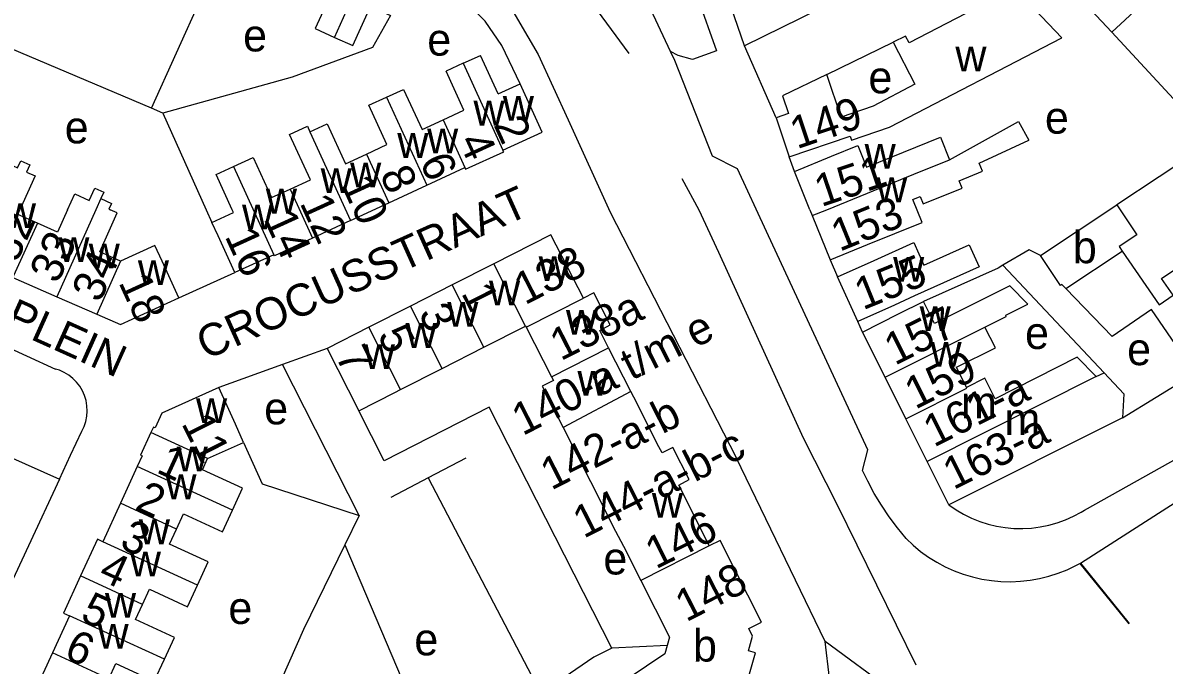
# Model space of a CAD drawing. Extents: x 161141 to 163125, y 381621 to 383200.
# Drawn here: x 162220.2 to 162362.1, y 381693.4 to 381773.2 of the extents above; entities that cross this region are included whole.
import ezdxf

# ---------------------------------------------------------------- set-up
doc = ezdxf.new("R2010")
doc.units = 0
for name, color, linetype in [('BLT_Basislijn', 7, 'Continuous'), ('BLT_Bebouwing', 7, 'Continuous'), ('BLT_Centroide', 7, 'Continuous'), ('BLT_Huisnummer', 7, 'Continuous'), ('BLT_Huisnummer_ tussenligend', 7, 'Continuous'), ('BLT_Huisnummer_reeks', 7, 'Continuous'), ('BLT_Onderverdeling_panden', 7, 'Continuous'), ('BLT_Straatnaam_verkleind', 7, 'Continuous'), ('BLT_Vlakafsluiter', 7, 'Continuous')]:
    doc.layers.add(name, color=color, linetype=linetype)

msp = doc.modelspace()

# ---------------------------------------------------------------- linework, layer by layer
at = {"layer": 'BLT_Basislijn'}
for p, q in [((162309.9, 381770.37), (162304.03, 381787.34)), ((162236.21, 381762.62), (162243.94, 381779.83)), ((162302.54, 381780.64), (162306.43, 381769.73)), ((162280.06, 381776.47), (162284.27, 381769.28)), ((162355.54, 381772.07), (162367.84, 381758.79)), ((162236.21, 381762.62), (162217.51, 381770.55)), ((162301.66, 381769.17), (162300.69, 381769.68)), ((162306.43, 381769.73), (162303.42, 381768.66)), ((162320.12, 381766.8), (162328.39, 381770.83)), ((162284.27, 381769.28), (162287.97, 381761.16)), ((162303.42, 381768.66), (162301.66, 381769.17)), ((162253.69, 381766.46), (162237.62, 381762.02)), ((162237.62, 381762.02), (162236.21, 381762.62)), ((162237.62, 381762.02), (162242.99, 381750)), ((162287.97, 381761.16), (162293.19, 381749.71)), ((162316.1, 381754.76), (162315.44, 381756.59)), ((162312.62, 381747.3), (162309.01, 381755.08)), ((162242.99, 381750), (162243.7, 381748.42)), ((162293.19, 381749.71), (162308.85, 381719.21)), ((162320.56, 381743.79), (162321.47, 381741.66)), ((162342, 381743.1), (162354.62, 381729.73)), ((162239.59, 381739.05), (162246.55, 381742.19)), ((162324.57, 381734.81), (162323.97, 381736.11)), ((162214.21, 381734.8), (162224.27, 381730.2)), ((162258.03, 381732.78), (162252.49, 381730.78)), ((162252.49, 381730.78), (162244.58, 381727.92)), ((162262, 381712.02), (162252.49, 381730.78)), ((162356.89, 381724.14), (162365.9, 381729.7)), ((162226.14, 381719.49), (162227.54, 381722.49)), ((162218.55, 381719.31), (162224.76, 381716.52)), ((162224.76, 381716.52), (162226.14, 381719.49)), ((162275.26, 381719.12), (162270.59, 381716.68)), ((162319.92, 381696.35), (162308.85, 381719.21)), ((162224.76, 381716.52), (162216.62, 381699.05)), ((162270.59, 381716.68), (162265.93, 381714.25)), ((162270.59, 381716.68), (162284.59, 381689.9)), ((162262, 381712.02), (162260.23, 381708.37)), ((162260.23, 381708.37), (162271.77, 381681.18)), ((162320.48, 381691.78), (162319.92, 381696.35))]:
    msp.add_line(p, q, dxfattribs=at)
for points in [[(162278.44, 381787.31), (162282.1, 381784.67), (162286.12, 381781.2), (162289.96, 381776.99), (162295.51, 381769.4)], [(162300.69, 381769.68), (162296.74, 381778.22), (162292.3, 381783.21)], [(162282.01, 381765.64), (162279.74, 381770.43), (162277.68, 381773.43), (162275.22, 381775.91), (162272.35, 381778.23), (162268.68, 381780.34)], [(162318.43, 381776.13), (162319.17, 381774.93), (162309.9, 381770.37)], [(162265.88, 381774.16), (162263.68, 381770.17), (162253.69, 381766.46)], [(162301.22, 381768.54), (162300.69, 381769.68)], [(162313.82, 381761.42), (162309.9, 381770.37)], [(162309.01, 381755.08), (162305.94, 381756.65), (162301.22, 381768.54)], [(162367.84, 381758.79), (162367.38, 381758.35), (162366.72, 381757.57), (162356.18, 381750.62)], [(162302.11, 381753.87), (162304.23, 381750), (162306.65, 381744.72)], [(162324.57, 381717.59), (162325.24, 381720.18), (162312.62, 381747.3)], [(162306.65, 381744.72), (162317.19, 381721.64), (162321.43, 381713.33), (162331.19, 381693.43)], [(162346.68, 381744.31), (162345.27, 381745.03), (162342, 381743.1)], [(162342, 381743.1), (162341.42, 381742.76), (162332.16, 381738.61)], [(162352.18, 381712.69), (162371.16, 381723.31), (162389.86, 381737.88)], [(162351.65, 381706.08), (162365.04, 381714.67), (162387.7, 381730.15), (162389.26, 381731.4)], [(162227.54, 381722.49), (162227.82, 381723.08), (162228.02, 381723.7), (162228.15, 381724.34), (162228.2, 381724.99), (162228.17, 381725.64), (162228.06, 381726.29), (162227.87, 381726.91), (162227.61, 381727.51), (162227.27, 381728.07), (162226.87, 381728.58), (162226.41, 381729.05), (162225.9, 381729.45), (162225.34, 381729.78), (162224.74, 381730.05), (162224.27, 381730.2)], [(162293.42, 381695.52), (162278.17, 381725.47), (162265.13, 381718.8), (162261.97, 381725.02)], [(162247.64, 381721.09), (162249.95, 381715.96), (162262, 381712.02)], [(162329.98, 381709.13), (162328.9, 381710.46), (162327.88, 381711.84), (162326.92, 381713.27), (162326.03, 381714.75), (162325.21, 381716.26), (162324.57, 381717.59)], [(162335.3, 381713.35), (162336.2, 381712.73), (162337.14, 381712.17), (162338.12, 381711.69), (162339.13, 381711.28), (162340.17, 381710.94), (162341.23, 381710.68), (162342.3, 381710.5), (162343.39, 381710.4), (162344.48, 381710.38), (162345.57, 381710.44), (162346.65, 381710.58), (162347.72, 381710.8), (162348.77, 381711.09), (162349.8, 381711.47), (162350.8, 381711.91), (162351.76, 381712.43), (162352.18, 381712.69)], [(162329.98, 381709.13), (162330.86, 381708.3), (162331.79, 381707.54), (162332.76, 381706.84), (162333.79, 381706.2), (162334.85, 381705.64), (162335.94, 381705.14), (162337.07, 381704.72), (162338.22, 381704.38), (162339.4, 381704.11), (162340.59, 381703.92), (162341.78, 381703.81), (162342.99, 381703.78), (162344.19, 381703.84), (162345.39, 381703.97), (162346.57, 381704.18), (162347.74, 381704.46), (162348.88, 381704.83), (162350, 381705.27), (162351.09, 381705.78), (162351.6, 381706.06)], [(162260.23, 381708.37), (162255.1, 381697.82), (162251.43, 381689.61), (162245.35, 381677.09), (162242.61, 381676.08), (162222.71, 381669.84)], [(162351.6, 381706.06), (162351.65, 381706.08)], [(162300.27, 381695.85), (162293.42, 381695.52)], [(162293.42, 381695.52), (162291.19, 381694.39), (162284.59, 381689.9)]]:
    msp.add_lwpolyline(points, dxfattribs=at)
at = {"layer": 'BLT_Bebouwing'}
for p, q in [((162359.97, 381776.22), (162355.54, 381772.07)), ((162274.95, 381768.21), (162272.8, 381767.23)), ((162274.95, 381768.21), (162277.1, 381769.19)), ((162279.29, 381764.4), (162277.1, 381769.19)), ((162279.29, 381764.4), (162282.01, 381765.64)), ((162284.76, 381759.63), (162282.01, 381765.64)), ((162313.82, 381761.42), (162315.44, 381756.59)), ((162279.88, 381757.4), (162284.76, 381759.63)), ((162279.97, 381757.22), (162279.88, 381757.4)), ((162270.41, 381753.05), (162275.15, 381755.25)), ((162318.04, 381750), (162316.1, 381754.76)), ((162265.68, 381750.86), (162270.41, 381753.05)), ((162260.94, 381748.66), (162265.68, 381750.86)), ((162318.04, 381750), (162318.33, 381749.27)), ((162346.68, 381744.31), (162356.18, 381750.62)), ((162260.94, 381748.66), (162256.2, 381746.46)), ((162318.33, 381749.27), (162320.56, 381743.79)), ((162285.82, 381746.88), (162278.76, 381743.3)), ((162289.87, 381739.01), (162285.82, 381746.88)), ((162251.4, 381744.41), (162246.55, 381742.19)), ((162278.76, 381743.3), (162273.58, 381740.67)), ((162323.97, 381736.11), (162321.47, 381741.66)), ((162273.58, 381740.67), (162268.4, 381738.04)), ((162224.43, 381739.19), (162229.4, 381737.01)), ((162268.4, 381738.04), (162263.22, 381735.41)), ((162277.52, 381732.92), (162282.7, 381735.55)), ((162282.7, 381735.55), (162282.77, 381735.41)), ((162263.22, 381735.41), (162258.03, 381732.78)), ((162282.77, 381735.41), (162285.9, 381729.25)), ((162327.37, 381729.21), (162324.57, 381734.81)), ((162258.03, 381732.78), (162261.97, 381725.02)), ((162272.34, 381730.28), (162277.52, 381732.92)), ((162295.77, 381727.42), (162292.99, 381732.86)), ((162351.25, 381731.69), (162353.63, 381729.3)), ((162267.15, 381727.65), (162272.34, 381730.28)), ((162329.96, 381724.02), (162327.37, 381729.21)), ((162353.63, 381729.3), (162354.62, 381729.73)), ((162296.13, 381726.71), (162295.77, 381727.42)), ((162299.27, 381720.56), (162296.13, 381726.71)), ((162356.89, 381724.14), (162335.3, 381713.35)), ((162287.36, 381722.94), (162290.76, 381716.24)), ((162332.62, 381718.72), (162329.96, 381724.02)), ((162243.16, 381719.08), (162247.64, 381721.09)), ((162335.3, 381713.35), (162332.62, 381718.72)), ((162234.42, 381718.11), (162232.32, 381713.52)), ((162290.76, 381716.24), (162293.88, 381710.08)), ((162305.5, 381708.24), (162302.43, 381714.42)), ((162232.32, 381713.52), (162230.13, 381708.74)), ((162225.99, 381699.55), (162223.88, 381694.94)), ((162223.88, 381694.94), (162221.73, 381690.24))]:
    msp.add_line(p, q, dxfattribs=at)
for points in [[(162256.29, 381778.44), (162258.74, 381777.34), (162256.55, 381772.51), (162258.94, 381771.42)], [(162355.54, 381772.07), (162352.98, 381774.8), (162349.56, 381778.45)], [(162327.93, 381760.25), (162349.34, 381771.36), (162343.46, 381777.56), (162340.85, 381776.2)], [(162258.94, 381771.42), (162261.21, 381770.4), (162263.42, 381775.27), (162265.88, 381774.16)], [(162340.85, 381776.2), (162330.36, 381770.73), (162329.91, 381771.59), (162328.39, 381770.83)], [(162328.39, 381770.83), (162331.08, 381765.59), (162325.9, 381762.87)], [(162272.43, 381761.19), (162275.01, 381762.39), (162272.8, 381767.23)], [(162320.12, 381766.8), (162314.63, 381764.14), (162315.37, 381761.97), (162313.82, 381761.42)], [(162325.9, 381762.87), (162321.93, 381761.49), (162320.12, 381766.8)], [(162262.93, 381756.92), (162265.46, 381758.09), (162263.22, 381762.99), (162265.41, 381763.99)], [(162265.41, 381763.99), (162267.52, 381764.95), (162269.82, 381759.98), (162272.43, 381761.19)], [(162335.38, 381756.21), (162343.96, 381760.96), (162345.23, 381758.65)], [(162253.41, 381752.57), (162255.95, 381753.72), (162253.36, 381759.37), (162255.57, 381760.4), (162255.89, 381759.7)], [(162255.89, 381759.7), (162258.01, 381760.67), (162260.32, 381755.71), (162262.93, 381756.92)], [(162315.44, 381756.59), (162323.02, 381759.14), (162323.19, 381758.66), (162327.93, 381760.25)], [(162316.1, 381754.76), (162320.73, 381756.65), (162323.98, 381757.97), (162325.06, 381755.31), (162334.25, 381759.04), (162335.38, 381756.21)], [(162320.56, 381743.79), (162325.19, 381745.67), (162331.98, 381748.43), (162330.83, 381751.27), (162331.75, 381751.64), (162332.12, 381750.72), (162336.97, 381752.68), (162336.59, 381753.61), (162339.48, 381754.78), (162339.08, 381755.78), (162345.23, 381758.65)], [(162275.15, 381755.25), (162275.24, 381755.06), (162279.97, 381757.22)], [(162219, 381755.45), (162219.54, 381755.21), (162219.94, 381756.1), (162221.07, 381755.59), (162220.67, 381754.69), (162221.72, 381754.22), (162219.82, 381750)], [(162246.24, 381750), (162244.24, 381754.39), (162246.39, 381755.38)], [(162246.39, 381755.38), (162248.82, 381756.49), (162251.09, 381751.51), (162253.41, 381752.57)], [(162225.76, 381750), (162226.65, 381751.98), (162228.46, 381751.17), (162229.15, 381752.69), (162230.26, 381752.19), (162229.9, 381751.38)], [(162229.9, 381751.38), (162231.22, 381750.78), (162230.91, 381750.07), (162231.07, 381750)], [(162222.03, 381748.32), (162219.56, 381749.43), (162219.82, 381750)], [(162225.76, 381750), (162224.51, 381747.21), (162222.03, 381748.32)], [(162232.36, 381743.62), (162229.77, 381744.78), (162231.94, 381749.61), (162231.07, 381750)], [(162243.7, 381748.42), (162246.4, 381749.66), (162246.24, 381750)], [(162356.18, 381750.62), (162358.66, 381746.89), (162356.47, 381745.43), (162356.85, 381744.87)], [(162246.55, 381742.19), (162244.47, 381746.74), (162243.7, 381748.42)], [(162239.59, 381739.05), (162237.52, 381743.6), (162236.62, 381745.56), (162232.36, 381743.62)], [(162256.2, 381746.46), (162251.47, 381744.27), (162251.4, 381744.41)], [(162321.47, 381741.66), (162326.03, 381743.71), (162330.94, 381745.92), (162332.2, 381743.1), (162337.84, 381745.64), (162339.07, 381742.9), (162331.04, 381739.29), (162328.53, 381738.16), (162323.97, 381736.11)], [(162349.83, 381740.21), (162349.35, 381740.7), (162349.17, 381740.58), (162346.68, 381744.31)], [(162356.85, 381744.87), (162361.42, 381738.19), (162363.18, 381739.38), (162361.75, 381741.46), (162366.77, 381744.87)], [(162219.05, 381741.79), (162218.96, 381741.59), (162224.43, 381739.19)], [(162292.99, 381732.86), (162291.9, 381734.99), (162293.21, 381735.69), (162291.18, 381739.69), (162289.87, 381739.01)], [(162339.79, 381735.42), (162342.44, 381736.75), (162342.37, 381736.89), (162345.11, 381738.26), (162342.89, 381740.56), (162333.53, 381735.87), (162332.16, 381738.61)], [(162365.9, 381729.7), (162360.5, 381737.61), (162355.59, 381734.25), (162352.11, 381737.84), (162349.83, 381740.21)], [(162229.4, 381737.01), (162232.32, 381735.73), (162239.59, 381739.05)], [(162324.57, 381734.81), (162329.04, 381737.05), (162332.16, 381738.61)], [(162337.5, 381727.92), (162336.25, 381730.42), (162341.08, 381732.84), (162339.79, 381735.42)], [(162351.25, 381731.69), (162341.06, 381726.49), (162339.78, 381729.06), (162337.5, 381727.92)], [(162285.9, 381729.25), (162286.15, 381728.77), (162284.77, 381728.07), (162287.36, 381722.94)], [(162354.62, 381729.73), (162357.03, 381727.12), (162356.89, 381724.14)], [(162244.58, 381727.92), (162237.47, 381724.73), (162236.64, 381722.91), (162236.43, 381723), (162236.12, 381722.31)], [(162247.64, 381721.09), (162246.63, 381723.36), (162244.58, 381727.92)], [(162261.97, 381725.02), (162266.43, 381727.28), (162267.15, 381727.65)], [(162236.12, 381722.31), (162234.83, 381719.5), (162235.02, 381719.41), (162234.42, 381718.11)], [(162302.43, 381714.42), (162301.75, 381715.79), (162303.03, 381716.49), (162301, 381720.45), (162299.66, 381719.81), (162299.27, 381720.56)], [(162246.25, 381712.68), (162247.49, 381715.39), (162242.52, 381717.67), (162243.16, 381719.08)], [(162239.29, 381710.31), (162240.16, 381712.2), (162245.01, 381709.98), (162246.25, 381712.68)], [(162241.9, 381703.34), (162243.23, 381706.23), (162238.43, 381708.43), (162239.29, 381710.31)], [(162293.88, 381710.08), (162294.84, 381708.19), (162297, 381703.92)], [(162230.13, 381708.74), (162229.47, 381709.05), (162227.38, 381704.49)], [(162310.45, 381697.97), (162312.02, 381698.77), (162306.87, 381708.92), (162305.5, 381708.24)], [(162227.38, 381704.49), (162225.27, 381699.88), (162225.99, 381699.55)], [(162235.07, 381700.96), (162235.93, 381702.85), (162240.68, 381700.67), (162241.9, 381703.34)], [(162297, 381703.92), (162300.57, 381696.89), (162300.27, 381695.85)], [(162237.79, 381694.14), (162239.04, 381696.86), (162234.2, 381699.08), (162235.07, 381700.96)], [(162307.93, 381689.02), (162308.8, 381689.62), (162309.31, 381691.43), (162310.21, 381691.17), (162311.28, 381694.95), (162310.38, 381695.2), (162310.89, 381697.01), (162310.45, 381697.97)], [(162300.27, 381695.85), (162299.98, 381694.82), (162293.3, 381690.32), (162294.65, 381688.33)], [(162230.89, 381691.72), (162231.75, 381693.61), (162236.54, 381691.42), (162237.79, 381694.14)]]:
    msp.add_lwpolyline(points, dxfattribs=at)
at = {"layer": 'BLT_Onderverdeling_panden'}
for p, q in [((162258.94, 381771.42), (162263.95, 381782.48)), ((162274.95, 381768.21), (162279.88, 381757.4)), ((162265.41, 381763.99), (162270.41, 381753.05)), ((162272.43, 381761.19), (162275.15, 381755.25)), ((162255.89, 381759.7), (162260.94, 381748.66)), ((162262.93, 381756.92), (162265.68, 381750.86)), ((162246.39, 381755.38), (162251.4, 381744.41)), ((162253.41, 381752.57), (162256.2, 381746.46)), ((162229.9, 381751.38), (162229.28, 381750)), ((162229.28, 381750), (162224.43, 381739.19)), ((162318.33, 381749.27), (162320.12, 381750)), ((162222.03, 381748.32), (162219.05, 381741.79)), ((162349.83, 381740.21), (162356.85, 381744.87)), ((162232.36, 381743.62), (162229.4, 381737.01)), ((162282.7, 381735.55), (162278.76, 381743.3)), ((162277.52, 381732.92), (162273.58, 381740.67)), ((162282.77, 381735.41), (162289.87, 381739.01)), ((162272.34, 381730.28), (162268.4, 381738.04)), ((162267.15, 381727.65), (162263.22, 381735.41)), ((162327.37, 381729.21), (162339.79, 381735.42)), ((162285.9, 381729.25), (162292.99, 381732.86)), ((162353.63, 381729.3), (162332.62, 381718.72)), ((162295.77, 381727.42), (162287.36, 381722.94)), ((162243.16, 381719.08), (162236.12, 381722.31)), ((162246.25, 381712.68), (162234.42, 381718.11)), ((162239.29, 381710.31), (162232.32, 381713.52)), ((162241.9, 381703.34), (162230.13, 381708.74)), ((162305.5, 381708.24), (162297, 381703.92)), ((162235.07, 381700.96), (162227.38, 381704.49)), ((162237.79, 381694.14), (162225.99, 381699.55)), ((162230.89, 381691.72), (162223.88, 381694.94))]:
    msp.add_line(p, q, dxfattribs=at)
for points in [[(162320.12, 381750), (162330.95, 381754.41), (162335.38, 381756.21)], [(162329.96, 381724.02), (162337.55, 381727.82), (162337.5, 381727.92)]]:
    msp.add_lwpolyline(points, dxfattribs=at)
at = {"layer": 'BLT_Vlakafsluiter'}
for p, q in [((162351.6, 381706.06), (162357.67, 381698.54)), ((162351.65, 381706.08), (162357.71, 381698.57)), ((162335.77, 381684.74), (162319.92, 381696.35))]:
    msp.add_line(p, q, dxfattribs=at)

# ---------------------------------------------------------------- texts
at = {"layer": 'BLT_Centroide'}
for s, p in [('e', (162247.58, 381769.68)), ('e', (162270.47, 381769.16)), ('w', (162336.11, 381767.19)), ('e', (162325.3, 381764.47)), ('w', (162279.86, 381761.06)), ('w', (162276.22, 381760.47)), ('e', (162347.24, 381759.46)), ('e', (162225.41, 381758.25)), ('w', (162270.45, 381757.02)), ('w', (162266.75, 381756.45)), ('w', (162324.83, 381755.09)), ('w', (162260.88, 381752.77)), ('w', (162257.22, 381752.08)), ('w', (162326.26, 381750.94)), ('w', (162250.41, 381749.53)), ('w', (162217.97, 381747.72)), ('w', (162247.45, 381747.56)), ('b', (162350.71, 381743.36)), ('w', (162224.61, 381743.52)), ('w', (162228.39, 381742.73)), ('w', (162284.31, 381741.16)), ('w', (162328.37, 381741.06)), ('w', (162234.5, 381740.66)), ('w', (162278.14, 381738.11)), ('w', (162272.95, 381735.47)), ('w', (162287.71, 381734.47)), ('w', (162331.67, 381734.94)), ('w', (162267.78, 381732.84)), ('e', (162344.77, 381732.7)), ('w', (162262.59, 381730.22)), ('w', (162333.02, 381730.5)), ('e', (162357.46, 381730.69)), ('w', (162289.14, 381726.88)), ('m', (162336.81, 381724.07)), ('w', (162241.73, 381723.5)), ('e', (162250.2, 381723.33)), ('m', (162342.21, 381721.99)), ('w', (162239.33, 381717.5)), ('w', (162237.92, 381714.03)), ('w', (162298.39, 381711.73)), ('w', (162234.62, 381708.44)), ('w', (162233.5, 381704.44)), ('e', (162292.36, 381704.68)), ('w', (162230.41, 381699.31)), ('e', (162245.75, 381698.53)), ('w', (162229.49, 381695.47)), ('e', (162268.86, 381694.63)), ('b', (162303.5, 381693.86))]:
    msp.add_text(s, height=4, dxfattribs=at).set_placement(p)
at = {"layer": 'BLT_Huisnummer'}
for s, rotation, p in [('149', 18.589, (162316.4, 381757.51)), ('2', 294.5503, (162278.66, 381760.57)), ('6', 293.761, (162269.48, 381756)), ('10', 294.5496, (162259.69, 381753.19)), ('153', 22.1184, (162321.71, 381744.76)), ('14', 294.5482, (162250.09, 381748.91)), ('33', 65.8249, (162224.53, 381740.68)), ('16', 294.5559, (162245.25, 381746.73)), ('34', 65.8228, (162229.77, 381738.32)), ('138', 26.9386, (162282.6, 381738.11)), ('18', 294.5407, (162232.05, 381740.99)), ('1', 296.9185, (162274.64, 381739.67)), ('138a', 26.9387, (162287.06, 381731.16)), ('157', 26.5681, (162328.58, 381730.59)), ('7', 296.9156, (162258.98, 381731.85)), ('11', 296.9156, (162239.85, 381723.46)), ('1', 335.3541, (162236.65, 381717.42)), ('3', 335.3626, (162232.07, 381708.06)), ('5', 335.3624, (162227.18, 381699.03))]:
    msp.add_text(s, height=4, rotation=rotation, dxfattribs=at).set_placement(p)
at = {"layer": 'BLT_Huisnummer_ tussenligend'}
for s, rotation, p in [('4', 294.5503, (162274.3, 381758.52)), ('8', 293.761, (162264.52, 381754.42)), ('151', 18.589, (162319.44, 381750.32)), ('12', 294.5496, (162254.57, 381750.86)), ('32', 65.8228, (162219.42, 381743.25)), ('155', 22.1184, (162324.62, 381737.49)), ('3', 296.9156, (162269.31, 381737.13)), ('5', 296.9214, (162264.22, 381734.43)), ('159', 26.5681, (162331.13, 381725.14)), ('2', 335.3558, (162233.99, 381712.84)), ('4', 335.3525, (162229.43, 381704.13)), ('6', 335.3567, (162225.15, 381694.38))]:
    msp.add_text(s, height=4, rotation=rotation, dxfattribs=at).set_placement(p)
at = {"layer": 'BLT_Huisnummer_reeks'}
for s, rotation, p in [('140-a t/m e', 26.939, (162282.32, 381721.86)), ('161-a', 26.5724, (162333.44, 381720.42)), ('142-a-b', 26.9366, (162285.88, 381715.08)), ('163-a', 26.5724, (162335.88, 381715.14)), ('144-a-b-c', 26.9366, (162289.91, 381709.1)), ('146', 26.4642, (162298.88, 381705.28)), ('148', 27.1475, (162302.64, 381698.7))]:
    msp.add_text(s, height=4, rotation=rotation, dxfattribs=at).set_placement(p)
at = {"layer": 'BLT_Straatnaam_verkleind'}
for s, rotation, p in [('CROCUSSTRAAT', 24.1902, (162242.96, 381731.29)), ('BLOEMENPLEIN', 335.8202, (162193.9, 381746.15))]:
    msp.add_text(s, height=4, rotation=rotation, dxfattribs=at).set_placement(p)

doc.saveas('drawing.dxf')
